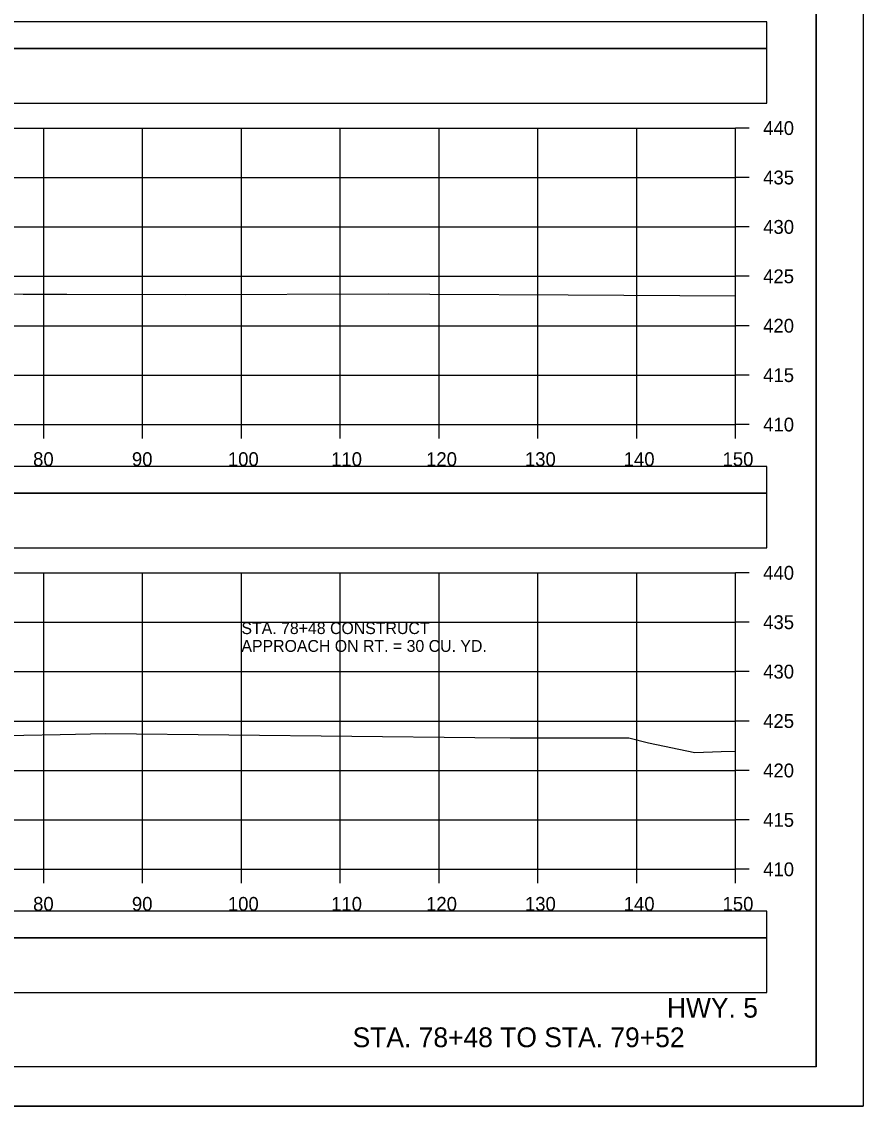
# Model space of a CAD drawing. Extents: x 1371057 to 1372761, y 380005 to 390517.
# Drawn here: x 1371638.6 to 1371723.8, y 387471.9 to 387581.7 of the extents above; entities that cross this region are included whole.
import ezdxf

# ---------------------------------------------------------------- set-up
doc = ezdxf.new("R2010")
doc.units = 0
for name, color, linetype in [('R_Axis', 7, 'Continuous'), ('R_Axis Annot', 7, 'Continuous'), ('R_Border', 7, 'Continuous'), ('R_Detour', 7, 'Continuous'), ('R_Dimension', 7, 'Continuous'), ('R_Draft', 7, 'Continuous'), ('R_Exist Surface', 7, 'Continuous'), ('R_Grid', 7, 'Continuous'), ('R_No Plot', 7, 'Continuous'), ('R_Water Annot', 7, 'Continuous')]:
    doc.layers.add(name, color=color, linetype=linetype)

msp = doc.modelspace()

# ---------------------------------------------------------------- linework, layer by layer
at = {"layer": 'R_Axis'}
for p, q in [((1371710.87, 387540.89), (1371710.87, 387570.89)), ((1371712.27, 387570.89), (1371710.87, 387570.89)), ((1371712.27, 387565.89), (1371710.87, 387565.89)), ((1371712.27, 387560.89), (1371710.87, 387560.89)), ((1371712.27, 387555.89), (1371710.87, 387555.89)), ((1371712.27, 387550.89), (1371710.87, 387550.89)), ((1371712.27, 387545.89), (1371710.87, 387545.89)), ((1371410.87, 387540.89), (1371710.87, 387540.89)), ((1371640.87, 387539.49), (1371640.87, 387540.89)), ((1371650.87, 387539.49), (1371650.87, 387540.89)), ((1371660.87, 387539.49), (1371660.87, 387540.89)), ((1371670.87, 387539.49), (1371670.87, 387540.89)), ((1371680.87, 387539.49), (1371680.87, 387540.89)), ((1371690.87, 387539.49), (1371690.87, 387540.89)), ((1371700.87, 387539.49), (1371700.87, 387540.89)), ((1371710.87, 387539.49), (1371710.87, 387540.89)), ((1371712.27, 387540.89), (1371710.87, 387540.89)), ((1371710.87, 387495.89), (1371710.87, 387525.89)), ((1371712.27, 387525.89), (1371710.87, 387525.89)), ((1371712.27, 387520.89), (1371710.87, 387520.89)), ((1371712.27, 387515.89), (1371710.87, 387515.89)), ((1371712.27, 387510.89), (1371710.87, 387510.89)), ((1371712.27, 387505.89), (1371710.87, 387505.89)), ((1371712.27, 387500.89), (1371710.87, 387500.89)), ((1371410.87, 387495.89), (1371710.87, 387495.89)), ((1371640.87, 387494.49), (1371640.87, 387495.89)), ((1371650.87, 387494.49), (1371650.87, 387495.89)), ((1371660.87, 387494.49), (1371660.87, 387495.89)), ((1371670.87, 387494.49), (1371670.87, 387495.89)), ((1371680.87, 387494.49), (1371680.87, 387495.89)), ((1371690.87, 387494.49), (1371690.87, 387495.89)), ((1371700.87, 387494.49), (1371700.87, 387495.89)), ((1371710.87, 387494.49), (1371710.87, 387495.89)), ((1371712.27, 387495.89), (1371710.87, 387495.89))]:
    msp.add_line(p, q, dxfattribs=at)
at = {"layer": 'R_Border'}
for q in [(1371719.05, 387681.35), (1371402.87, 387475.89)]:
    msp.add_line((1371719.05, 387475.89), q, dxfattribs=at)
at = {"layer": 'R_Detour'}
for points in [[(1371407.72, 387578.94), (1371714.03, 387578.94), (1371714.03, 387581.64), (1371407.72, 387581.64)], [(1371407.72, 387533.94), (1371714.03, 387533.94), (1371714.03, 387536.64), (1371407.72, 387536.64)], [(1371407.72, 387488.94), (1371714.03, 387488.94), (1371714.03, 387491.64), (1371407.72, 387491.64)]]:
    msp.add_lwpolyline(points, close=True, dxfattribs=at)
at = {"layer": 'R_Dimension'}
for points in [[(1371407.72, 387573.41), (1371714.03, 387573.41), (1371714.03, 387578.94), (1371407.72, 387578.94)], [(1371407.72, 387528.41), (1371714.03, 387528.41), (1371714.03, 387533.94), (1371407.72, 387533.94)], [(1371407.72, 387483.41), (1371714.03, 387483.41), (1371714.03, 387488.94), (1371407.72, 387488.94)]]:
    msp.add_lwpolyline(points, close=True, dxfattribs=at)
at = {"layer": 'R_Exist Surface'}
for points in [[(1371629.43, 387554.13), (1371638.77, 387554.07), (1371643.2, 387554.07), (1371655.24, 387554.05), (1371675.72, 387554.13), (1371679.94, 387554.08), (1371693.93, 387554.02), (1371710.87, 387553.91)], [(1371627.78, 387509.27), (1371642.52, 387509.52), (1371647.15, 387509.63), (1371684.48, 387509.23), (1371688.07, 387509.19), (1371689.16, 387509.18), (1371700.06, 387509.2), (1371702.08, 387508.68), (1371706.76, 387507.7), (1371709.41, 387507.81), (1371710.87, 387507.83)]]:
    msp.add_lwpolyline(points, dxfattribs=at)
at = {"layer": 'R_Grid'}
for p, q in [((1371410.87, 387570.89), (1371710.87, 387570.89)), ((1371640.87, 387540.89), (1371640.87, 387570.89)), ((1371650.87, 387540.89), (1371650.87, 387570.89)), ((1371660.87, 387540.89), (1371660.87, 387570.89)), ((1371670.87, 387540.89), (1371670.87, 387570.89)), ((1371680.87, 387540.89), (1371680.87, 387570.89)), ((1371690.87, 387540.89), (1371690.87, 387570.89)), ((1371700.87, 387540.89), (1371700.87, 387570.89)), ((1371710.87, 387540.89), (1371710.87, 387570.89)), ((1371410.87, 387565.89), (1371710.87, 387565.89)), ((1371410.87, 387560.89), (1371710.87, 387560.89)), ((1371410.87, 387555.89), (1371710.87, 387555.89)), ((1371410.87, 387550.89), (1371710.87, 387550.89)), ((1371410.87, 387545.89), (1371710.87, 387545.89)), ((1371410.87, 387540.89), (1371710.87, 387540.89)), ((1371410.87, 387525.89), (1371710.87, 387525.89)), ((1371640.87, 387495.89), (1371640.87, 387525.89)), ((1371650.87, 387495.89), (1371650.87, 387525.89)), ((1371660.87, 387495.89), (1371660.87, 387525.89)), ((1371670.87, 387495.89), (1371670.87, 387525.89)), ((1371680.87, 387495.89), (1371680.87, 387525.89)), ((1371690.87, 387495.89), (1371690.87, 387525.89)), ((1371700.87, 387495.89), (1371700.87, 387525.89)), ((1371710.87, 387495.89), (1371710.87, 387525.89)), ((1371410.87, 387520.89), (1371710.87, 387520.89)), ((1371410.87, 387515.89), (1371710.87, 387515.89)), ((1371410.87, 387510.89), (1371710.87, 387510.89)), ((1371410.87, 387505.89), (1371710.87, 387505.89)), ((1371410.87, 387500.89), (1371710.87, 387500.89)), ((1371410.87, 387495.89), (1371710.87, 387495.89))]:
    msp.add_line(p, q, dxfattribs=at)
at = {"layer": 'R_No Plot'}
msp.add_line((1371390.47, 387471.91), (1371723.8, 387471.91), dxfattribs=at)
for points in [[(1371390.46, 387685.24), (1371723.8, 387685.24), (1371723.8, 387471.91), (1371390.46, 387471.91)], [(1371636.79, 387681.35), (1371656.41, 387681.35), (1371656.41, 387671.47), (1371672.52, 387671.47), (1371695.72, 387671.47), (1371695.84, 387643.31), (1371719.05, 387643.31), (1371719.05, 387475.89), (1371402.87, 387475.89), (1371402.87, 387681.35)]]:
    msp.add_lwpolyline(points, close=True, dxfattribs=at)

# ---------------------------------------------------------------- texts
at = {"layer": 'R_Axis Annot'}
for s, p in [('440', (1371713.67, 387570.19)), ('435', (1371713.67, 387565.19)), ('430', (1371713.67, 387560.19)), ('425', (1371713.67, 387555.19)), ('420', (1371713.67, 387550.19)), ('415', (1371713.67, 387545.19)), ('410', (1371713.67, 387540.19)), ('80', (1371639.79, 387536.69)), ('90', (1371649.79, 387536.69)), ('100', (1371659.5, 387536.69)), ('110', (1371669.95, 387536.69)), ('120', (1371679.56, 387536.69)), ('130', (1371689.56, 387536.69)), ('140', (1371699.56, 387536.69)), ('150', (1371709.56, 387536.69)), ('440', (1371713.67, 387525.19)), ('435', (1371713.67, 387520.19)), ('430', (1371713.67, 387515.19)), ('425', (1371713.67, 387510.19)), ('420', (1371713.67, 387505.19)), ('415', (1371713.67, 387500.19)), ('410', (1371713.67, 387495.19)), ('80', (1371639.79, 387491.69)), ('90', (1371649.79, 387491.69)), ('100', (1371659.5, 387491.69)), ('110', (1371669.95, 387491.69)), ('120', (1371679.56, 387491.69)), ('130', (1371689.56, 387491.69)), ('140', (1371699.56, 387491.69)), ('150', (1371709.56, 387491.69))]:
    msp.add_text(s, height=1.4, dxfattribs=at).set_placement(p)
at = {"layer": 'R_Draft'}
for s, p in [('HWY. 5', (1371703.93, 387480.88)), ('STA. 78+48 TO STA. 79+52', (1371672.12, 387477.89))]:
    msp.add_text(s, height=2, dxfattribs=at).set_placement(p)
at = {"layer": 'R_Water Annot'}
for s, p in [('STA. 78+48 CONSTRUCT', (1371660.87, 387519.69)), ('APPROACH ON RT. = 30 CU. YD.', (1371660.87, 387517.89))]:
    msp.add_text(s, height=1.2, dxfattribs=at).set_placement(p)

doc.saveas('drawing.dxf')
